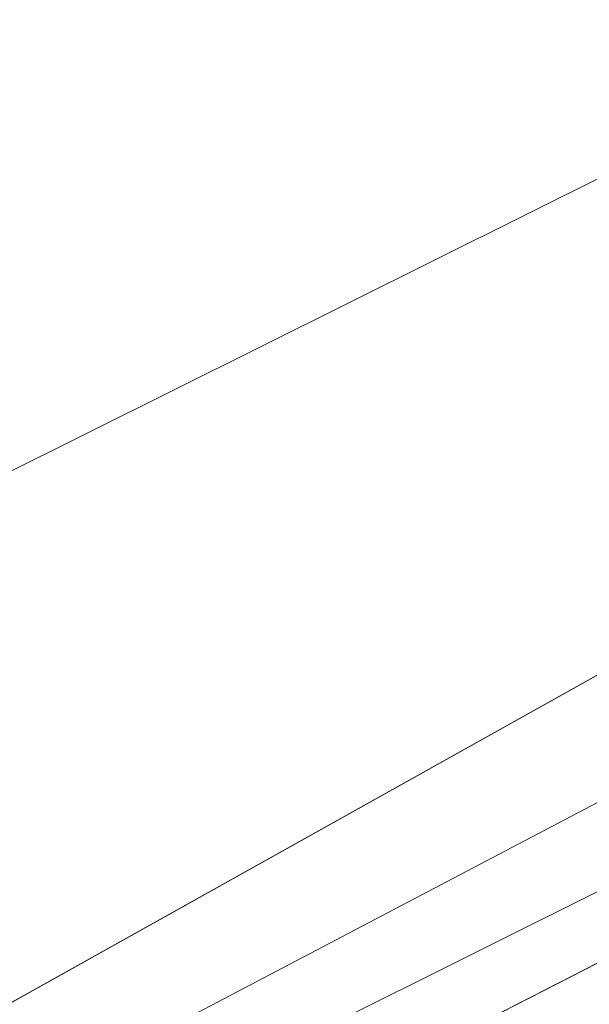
# Model space of a CAD drawing. Header units: metres. Extents: x 163628 to 167855, y 402678 to 405435.
# Tile 334 of 1056: x 165658.956 to 165659.879, y 404050.346 to 404051.942. Entities that reach past the tile are written whole.
import ezdxf

# ---------------------------------------------------------------- set-up
doc = ezdxf.new("R2010")
doc.units = ezdxf.units.M
doc.linetypes.add('X-CA190022.004-UO-WHM_Riolering gemeente_NLCS_v0.2$0$RI-GWA', pattern=[18.45, 6, -1.8, 1.75, -1.8, 1.75, -1.8, 1.75, -1.8])
for name, color, linetype, lineweight in [('X-CA190022.004-UO-BGT_Ondergrond$0$GE_314_WGDRijbaanLokaleweg_Vlak_GEM', 253, 'Continuous', 9), ('X-CA190022.004-UO-BGT_Ondergrond$0$GE_322_WGDInrit_Vlak_GEM', 253, 'Continuous', 9), ('X-CA190022.004-UO-WHM_Riolering gemeente_NLCS_v0.2$0$B-WE-RI-GWA_TRANSPORTLEIDING-G', 214, 'X-CA190022.004-UO-WHM_Riolering gemeente_NLCS_v0.2$0$RI-GWA', 15)]:
    doc.layers.add(name, color=color, linetype=linetype, lineweight=lineweight)
for name, color, linetype, lineweight, transparency in [('X-CA190022.004-UO-KL_Wenstracé_v0.3$0$N-WE-KL-TRACE_WENSTRACE-G 1.5m', 24, 'Continuous', 35, 0.6), ('X-CA190022.004-UO-KLIC$0$B-OI-KL-DATA_REGGEFIBER OPERATOR B.V._0000579733_VECT_19O042616-G', 42, 'X-CA190022.004-UO-KLIC$0$1-200 REGGEFIBER', 0, 0.25), ('X-CA190022.004-UO-KLIC$0$B-OI-KL-DATA_ZIGGO BV_0000546674_VECT_19O042616-G', 42, 'X-CA190022.004-UO-KLIC$0$1-200 ZIGGO', 0, 0.25), ('X-CA190022.004-UO-KLIC$0$B-WE-KL-ET_LS-G', 42, 'X-CA190022.004-UO-KLIC$0$1-200 LAAGSPANNING', 0, 0.25), ('X-CA190022.004-UO-KLIC$0$B-WE-KL-ET_LS_DUCT-G', 42, 'X-CA190022.004-UO-KLIC$0$1-200 LAAGSPANNING', 0, 0.25), ('X-CA190022.004-UO-KLIC$0$B-WE-KL-ET_LS_KABELBED-G', 42, 'X-CA190022.004-UO-KLIC$0$1-200 LAAGSPANNING', 0, 0.25), ('X-CA190022.004-UO-KLIC$0$B-WE-KL-ET_LS_MANTELBUIS-G', 42, 'X-CA190022.004-UO-KLIC$0$1-200 LAAGSPANNING', 0, 0.25), ('X-CA190022.004-UO-KLIC$0$B-WE-KL-ET_MS-G', 42, 'X-CA190022.004-UO-KLIC$0$1-200 MIDDENSPANNING', 0, 0.25), ('X-CA190022.004-UO-KLIC$0$B-WE-KL-ET_MS_DUCT-G', 42, 'X-CA190022.004-UO-KLIC$0$1-200 MIDDENSPANNING', 0, 0.25), ('X-CA190022.004-UO-KLIC$0$B-WE-KL-ET_MS_MANTELBUIS-G', 42, 'X-CA190022.004-UO-KLIC$0$1-200 MIDDENSPANNING', 0, 0.25)]:
    doc.layers.add(name, color=color, linetype=linetype, lineweight=lineweight, transparency=transparency)
doc.styles.add('X-CA190022.004-UO-KLIC$0$NLCS-ISO', font='NLCS-ISO.ttf')
doc.linetypes.add('X-CA190022.004-UO-KLIC$0$1-200 LAAGSPANNING', pattern='A,1.5,-0.6,["LS",X-CA190022.004-UO-KLIC$0$NLCS-ISO,S=0.24,R=0,X=-0.45,Y=-0.12],-0.05', length=2.15)
doc.linetypes.add('X-CA190022.004-UO-KLIC$0$1-200 MIDDENSPANNING', pattern='A,1.5,-0.6,["MS",X-CA190022.004-UO-KLIC$0$NLCS-ISO,S=0.24,R=0,X=-0.5,Y=-0.12],-0.05', length=2.15)
doc.linetypes.add('X-CA190022.004-UO-KLIC$0$1-200 REGGEFIBER', pattern='A,1.5,-0.6,["REGGEFIBER",X-CA190022.004-UO-KLIC$0$NLCS-ISO,S=0.24,R=0,X=-0.5,Y=-0.12],-0.65', length=2.75)
doc.linetypes.add('X-CA190022.004-UO-KLIC$0$1-200 ZIGGO', pattern='A,1.5,-0.6,["ZIGGO",X-CA190022.004-UO-KLIC$0$NLCS-ISO,S=0.24,R=0,X=-0.5,Y=-0.12],-0.5', length=2.6)

msp = doc.modelspace()

# ---------------------------------------------------------------- linework, layer by layer
at = {"layer": 'X-CA190022.004-UO-BGT_Ondergrond$0$GE_314_WGDRijbaanLokaleweg_Vlak_GEM'}
msp.add_arc((165624.0806, 404115.2716), 75.5872, 297.70455, 301.908261, dxfattribs=at)
at = {"layer": 'X-CA190022.004-UO-BGT_Ondergrond$0$GE_322_WGDInrit_Vlak_GEM', "extrusion": (0, 0, -1)}
msp.add_arc((-165624.0806, 404115.2716), 75.5872, 238.091739, 242.29545, dxfattribs=at)
at = {"layer": 'X-CA190022.004-UO-KL_Wenstracé_v0.3$0$N-WE-KL-TRACE_WENSTRACE-G 1.5m', "lineweight": 18, "ltscale": 0.2, "const_width": 1.5}
msp.add_lwpolyline([(165576.1178, 404009.7862, 0.039739), (165596.166, 404018.2749), (165667.3415, 404052.8753, 0.124118), (165678.2474, 404062.0512), (165690.192, 404078.629, -0.152208), (165708.4365, 404092.3363, -0.152208)], format="xyb", dxfattribs=at)
at = {"layer": 'X-CA190022.004-UO-KLIC$0$B-OI-KL-DATA_REGGEFIBER OPERATOR B.V._0000579733_VECT_19O042616-G', "flags": 128}
msp.add_lwpolyline([(165674.1667, 404060.5), (165674.1667, 404059.8333), (165670.1667, 404056.5), (165665.1667, 404053.1667), (165634.5, 404037.8333)], dxfattribs=at)
at = {"layer": 'X-CA190022.004-UO-KLIC$0$B-OI-KL-DATA_ZIGGO BV_0000546674_VECT_19O042616-G', "flags": 128}
msp.add_lwpolyline([(165660.8333, 404051.1667), (165633.5, 404036.8333)], dxfattribs=at)
at = {"layer": 'X-CA190022.004-UO-KLIC$0$B-WE-KL-ET_LS-G'}
msp.add_lwpolyline([(165643.153, 404041.77), (165644.066, 404042.209), (165647.399, 404043.811), (165647.404, 404043.813), (165651.302, 404046.081), (165654.734, 404047.998), (165661.719, 404051.901), (165665.172, 404053.83)], dxfattribs=at)
at = {"layer": 'X-CA190022.004-UO-KLIC$0$B-WE-KL-ET_LS_DUCT-G'}
msp.add_lwpolyline([(165654.734, 404047.998), (165658.747, 404050.24), (165661.719, 404051.901)], dxfattribs=at)
at = {"layer": 'X-CA190022.004-UO-KLIC$0$B-WE-KL-ET_LS_KABELBED-G'}
msp.add_lwpolyline([(165654.734, 404047.998), (165661.719, 404051.901)], dxfattribs=at)
at = {"layer": 'X-CA190022.004-UO-KLIC$0$B-WE-KL-ET_LS_MANTELBUIS-G'}
msp.add_lwpolyline([(165654.734, 404047.998), (165658.747, 404050.24), (165661.719, 404051.901)], dxfattribs=at)
at = {"layer": 'X-CA190022.004-UO-KLIC$0$B-WE-KL-ET_MS-G', "linetype": 'X-CA190022.004-UO-KLIC$0$1-200 MIDDENSPANNING'}
msp.add_lwpolyline([(165679.785, 404064.601), (165676.334, 404061.409), (165675.356, 404060.59), (165674.331, 404059.762), (165673.259, 404058.924), (165672.139, 404058.076), (165670.972, 404057.217), (165669.758, 404056.349), (165668.496, 404055.471), (165667.187, 404054.582), (165666.969, 404054.436), (165666.545, 404054.152), (165665.351, 404053.379), (165664.98, 404053.147), (165664.623, 404052.928), (165664.279, 404052.722), (165663.037, 404052.026), (165662.761, 404051.885), (165662.491, 404051.746), (165658.095, 404049.492), (165656.49, 404048.669)], dxfattribs=at)
at = {"layer": 'X-CA190022.004-UO-KLIC$0$B-WE-KL-ET_MS_DUCT-G'}
msp.add_lwpolyline([(165658.095, 404049.492), (165662.491, 404051.746)], dxfattribs=at)
at = {"layer": 'X-CA190022.004-UO-KLIC$0$B-WE-KL-ET_MS_MANTELBUIS-G'}
msp.add_lwpolyline([(165658.095, 404049.492), (165662.491, 404051.746)], dxfattribs=at)
at = {"layer": 'X-CA190022.004-UO-WHM_Riolering gemeente_NLCS_v0.2$0$B-WE-RI-GWA_TRANSPORTLEIDING-G'}
msp.add_line((165686.944, 404065.152), (165627.104, 404035.36), dxfattribs=at)

doc.saveas('drawing.dxf')
